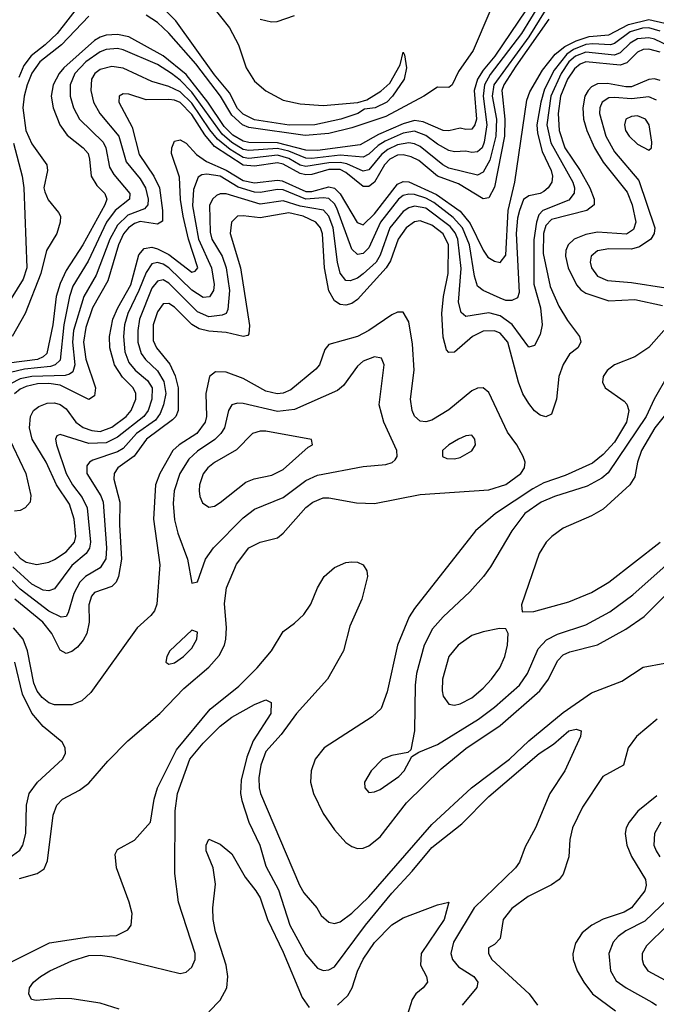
# Model space of a CAD drawing. Header units: inches. Extents: x 990535 to 1117859, y 769386 to 892122.
# Tile 690 of 1056: x 1043948 to 1046176, y 843953 to 847398. Entities that reach past the tile are written whole.
import ezdxf

# ---------------------------------------------------------------- set-up
doc = ezdxf.new("R2010")
doc.units = ezdxf.units.IN
doc.header["$MEASUREMENT"] = 0
doc.layers.add('B0844', color=7, linetype='Continuous')

msp = doc.modelspace()

# ---------------------------------------------------------------- linework, layer by layer
at = {"layer": 'B0844', "color": 5}
for points, elevation in [([(1045747.1, 847472.9), (1045611.5, 847270), (1045570, 847221.3), (1045550.2, 847190), (1045539.1, 847150), (1045547.2, 847050), (1045541.1, 847030), (1045530, 847015.5), (1045510, 847013.2), (1045490, 847018.6), (1045450, 847009.6), (1045430, 847010.6), (1045360.5, 847040.5), (1045330, 847044.8), (1045290, 847033.8), (1045203.8, 846996.2), (1045140.2, 846959.8), (1044990, 846940.4), (1044950, 846941.8), (1044850, 846967.3), (1044750, 846968.7), (1044730, 846972.8), (1044694.4, 846994.4), (1044664.1, 847024.1), (1044606.7, 847110), (1044530, 847206.7), (1044450, 847271.6), (1044330, 847338.1), (1044290, 847346.6), (1044250, 847343.7), (1044230, 847337.4), (1044210, 847325.3), (1044101.8, 847230), (1044086, 847210), (1044065.4, 847170), (1044057.5, 847130), (1044064.6, 847090), (1044088, 847030), (1044114.5, 846994.5), (1044170.1, 846950), (1044187, 846930), (1044192.7, 846910), (1044197.7, 846850), (1044218, 846818), (1044246.4, 846790), (1044252.9, 846770), (1044246.3, 846750), (1044169.3, 846610.7), (1044110, 846520.1), (1044090, 846474.9), (1044075.4, 846430), (1044063.7, 846330), (1044043, 846230), (1044030, 846218.2), (1044010.6, 846209.4), (1043910, 846196.4)], 2320), ([(1044587.5, 847490), (1044681.8, 847370), (1044713.4, 847310), (1044740.2, 847230), (1044770, 847182.6), (1044809.3, 847149.3), (1044870, 847116), (1044930, 847103.1), (1045010, 847097.3), (1045131.2, 847108.8), (1045162.6, 847117.4), (1045212.1, 847147.9), (1045243.7, 847176.3), (1045279.4, 847240.6), (1045290, 847284.7), (1045294.9, 847274.9), (1045301.3, 847230), (1045293.4, 847190), (1045252.8, 847130), (1045233.5, 847110), (1045192, 847090), (1045155, 847085), (1045131.3, 847070), (1045071.6, 847050), (1044980.7, 847030), (1044891.2, 847028.8), (1044770, 847047.8), (1044730, 847067.2), (1044710, 847087.7), (1044682.5, 847142.5), (1044630, 847205), (1044493.9, 847393.9), (1044444.5, 847444.5)], 2260), ([(1045768, 847452), (1045705, 847350), (1045594.3, 847205.7), (1045575, 847170), (1045570.5, 847130), (1045582.7, 847030), (1045574.3, 846970), (1045566.4, 846950), (1045550, 846935.6), (1045530, 846933), (1045510, 846938.5), (1045470, 846935.9), (1045450, 846940.3), (1045410, 846962.2), (1045370, 846992.8), (1045330, 847008.1), (1045290, 847001.1), (1045227.1, 846972.9), (1045202.5, 846957.5), (1045170, 846927.3), (1045150, 846917.2), (1045070, 846923.7), (1044970, 846911.8), (1044950, 846913.2), (1044890, 846938.1), (1044850, 846947.3), (1044750, 846940.3), (1044730, 846944.2), (1044690, 846968.4), (1044657, 846997), (1044550, 847144.9), (1044510, 847186.2), (1044479.3, 847210), (1044430, 847241.1), (1044310, 847292.6), (1044290, 847296.9), (1044250, 847293.5), (1044230, 847285.6), (1044179.1, 847250), (1044141.1, 847210), (1044124.9, 847170), (1044124.6, 847130), (1044136.4, 847090), (1044157.2, 847050), (1044239.9, 846970), (1044249.4, 846950), (1044262.1, 846882.1), (1044276.8, 846856.8), (1044333.9, 846790), (1044332.5, 846770), (1044282.4, 846730), (1044252, 846690), (1044187.1, 846552.9), (1044134.2, 846465.8), (1044122, 846430), (1044102.8, 846330), (1044090, 846207.1), (1044072.5, 846190), (1044055.1, 846184.9), (1043964.8, 846175.2), (1043916, 846164)], 2340), ([(1045786.7, 847430), (1045730, 847338.1), (1045607.6, 847170), (1045601.9, 847130), (1045617.1, 847050), (1045614.4, 846990), (1045593.9, 846906.1), (1045570, 846864.9), (1045550, 846854.1), (1045450, 846879), (1045429.6, 846889.6), (1045350, 846953.9), (1045330, 846963.9), (1045310, 846967.3), (1045270, 846960.2), (1045236, 846944), (1045214.2, 846925.8), (1045170, 846872.8), (1045150, 846867.6), (1045093.4, 846893.4), (1045070, 846898.6), (1045030, 846896.8), (1044950, 846883.9), (1044930, 846889.2), (1044890, 846912.7), (1044850, 846923.9), (1044750, 846912.1), (1044730, 846915.8), (1044684.2, 846944.2), (1044640.3, 846980.3), (1044613, 847013), (1044550, 847105.9), (1044510, 847145.4), (1044470, 847164), (1044410, 847181.5), (1044310, 847228.1), (1044270, 847234.4), (1044230, 847223.4), (1044211.3, 847210), (1044199.2, 847190), (1044196.5, 847150), (1044206.1, 847110), (1044228.8, 847070), (1044295.4, 846990), (1044320.8, 846900.8), (1044370, 846841.4), (1044387.9, 846810), (1044397.2, 846770), (1044396.1, 846750), (1044384.1, 846735.9), (1044325.9, 846714.1), (1044290, 846679.6), (1044263, 846630), (1044216, 846504), (1044171.9, 846430), (1044136.7, 846310), (1044132.8, 846270), (1044140.4, 846190), (1044133.8, 846166.2), (1044122.6, 846157.4), (1044106.6, 846153.4), (1043990.4, 846149.6), (1043950, 846141.4), (1043916.1, 846123.9)], 2360), ([(1044154.2, 847445.8), (1044078.5, 847350), (1044037.2, 847310), (1043988.2, 847271.8), (1043962.7, 847237.3), (1043944.3, 847195.7)], 2260), ([(1045593.3, 847426.7), (1045535.5, 847290), (1045483.6, 847216.4), (1045462, 847170), (1045450, 847161.3), (1045410, 847161.7), (1045362.5, 847130), (1045230, 847059.6), (1045110, 847019.7), (1045030, 846999.4), (1044947.6, 846992.4), (1044750, 847020.8), (1044727.3, 847030), (1044690, 847064.5), (1044650.6, 847130.6), (1044563.8, 847243.8), (1044470, 847351.2), (1044430, 847387.9), (1044390, 847414.2)], 2280), ([(1044189.6, 847410.4), (1044094, 847310), (1044017.7, 847250), (1043990, 847210.7), (1043973.8, 847170), (1043962.9, 847130), (1043958.9, 847090), (1043969.8, 847010), (1043990, 846963.4), (1044043, 846890), (1044045.5, 846870), (1044032.3, 846810), (1044035.5, 846795.5), (1044047.8, 846767.8), (1044083.7, 846723.7), (1044090.1, 846710), (1044089.6, 846689.6), (1044077.9, 846650), (1044041.7, 846590), (1044022.1, 846510), (1043967.4, 846370), (1043921.9, 846290)], 2280), ([(1045800.6, 847399.4), (1045684.6, 847235.4), (1045642.7, 847170), (1045635.9, 847150), (1045646.5, 847050), (1045645, 846990), (1045610, 846811.6), (1045590, 846774.1), (1045570, 846771.7), (1045483.7, 846823.7), (1045410, 846850.2), (1045345.1, 846905.1), (1045318.2, 846918.2), (1045290, 846925.2), (1045270, 846924), (1045243.4, 846910), (1045225.1, 846890), (1045190, 846829.3), (1045170, 846814.1), (1045150, 846814.7), (1045090, 846863.8), (1045070, 846873.4), (1045030, 846874.1), (1044970, 846856.6), (1044950, 846855.5), (1044930, 846860.3), (1044870, 846892.2), (1044850, 846896.7), (1044770, 846885.8), (1044730, 846888.8), (1044630, 846954.5), (1044595.6, 846995.6), (1044550, 847066), (1044510, 847108), (1044490, 847116.6), (1044470, 847118.9), (1044390, 847117.5), (1044330, 847136.9), (1044310, 847138.3), (1044296.5, 847130), (1044295.1, 847110), (1044341.9, 847021.9), (1044366.3, 846926.3), (1044417.6, 846850), (1044436.8, 846810), (1044448.1, 846730), (1044447.5, 846692.5), (1044430, 846682.6), (1044370, 846691.5), (1044350, 846685.3), (1044328.2, 846670), (1044311.7, 846648.3), (1044293.8, 846610), (1044256.2, 846483.8), (1044202.5, 846390), (1044178.9, 846321.1), (1044171, 846270), (1044179.7, 846210), (1044212.7, 846110), (1044210, 846081.6), (1044190, 846069.6), (1044090, 846119.6), (1044050, 846124.9), (1044010, 846123.3), (1043970, 846114.8), (1043950, 846105.2), (1043930, 846088.8)], 2380), ([(1043930, 845536), (1043950, 845513.6), (1043970, 845499.6), (1044007.9, 845492.1), (1044050, 845500.3), (1044070, 845508.7), (1044110, 845536.4), (1044139.5, 845570), (1044143.8, 845590), (1044137.9, 845650), (1044122.5, 845702.5), (1044077.1, 845770), (1044041, 845850), (1043992, 845930), (1043981.8, 845970), (1043985.6, 846010), (1043996.5, 846030), (1044014.9, 846045.1), (1044044.2, 846055.8), (1044070, 846057.3), (1044090, 846051.9), (1044110, 846035.8), (1044144, 845990), (1044170, 845971.2), (1044200.2, 845960.2), (1044230, 845957.5), (1044270, 845971.8), (1044320.8, 846010), (1044338, 846030), (1044353.9, 846070), (1044354.8, 846090), (1044345.4, 846110), (1044307.2, 846147.2), (1044280.2, 846190), (1044263.2, 846250), (1044261.7, 846290), (1044273.6, 846350), (1044291.1, 846390), (1044336.4, 846470), (1044365.2, 846574.8), (1044383.1, 846596.9), (1044410, 846601.9), (1044430, 846596.7), (1044470, 846575.9), (1044550, 846514.4), (1044561.5, 846518.5), (1044570.8, 846529.2), (1044538.8, 846630), (1044519.6, 846710), (1044510.9, 846769.1), (1044506.8, 846846.8), (1044478.9, 846930), (1044480.1, 846950), (1044490, 846973.2), (1044510, 846978.2), (1044530, 846965.6), (1044566.7, 846926.7), (1044601.4, 846901.4), (1044670, 846871.3), (1044730, 846835.4), (1044770, 846827.6), (1044850, 846836.5), (1044866.2, 846833.8), (1044950, 846797), (1044970, 846796.7), (1045030, 846812.6), (1045050, 846808.7), (1045070, 846788.3), (1045128.6, 846688.6), (1045150, 846679.7), (1045190, 846718.6), (1045270, 846822.4), (1045290, 846832), (1045310, 846830.6), (1045406.3, 846786.3), (1045490, 846727.7), (1045525.2, 846685.2), (1045570, 846591.7), (1045586.7, 846566.7), (1045610, 846552.7), (1045630, 846548.4), (1045650, 846574), (1045658.3, 846730), (1045680.6, 846830), (1045723.6, 847116.4), (1045733.9, 847146.1), (1045778.1, 847221.9), (1045822.6, 847277.4), (1045855.9, 847304.1), (1045895.8, 847324.2), (1045941.3, 847338.7), (1046010, 847345.5), (1046078.7, 847381.3), (1046150, 847398.1), (1046206.2, 847386.2)], 2420), ([(1044790, 847399.9), (1044829, 847391), (1044848.9, 847391.1), (1044910, 847413.2)], 2280), ([(1046190, 847357.8), (1046150, 847369.3), (1046128.1, 847368.1), (1046084.9, 847355.1), (1046030, 847314.9), (1046016.2, 847310), (1045953.6, 847313.6), (1045930, 847310.8), (1045886.6, 847293.4), (1045863.2, 847276.8), (1045818.4, 847221.6), (1045785.5, 847154.5), (1045771.7, 847110), (1045758.4, 847030), (1045760.7, 847000.7), (1045777.1, 846937.1), (1045808.6, 846870), (1045812.4, 846850), (1045810.1, 846830), (1045798.3, 846810), (1045782.6, 846797.4), (1045770, 846790.4), (1045730, 846781.6), (1045711.7, 846768.3), (1045697.1, 846730), (1045690, 846703), (1045686, 846650), (1045696.2, 846443.8), (1045690, 846424.4), (1045670, 846415.2), (1045650, 846416), (1045630, 846424), (1045569.9, 846449.9), (1045550, 846466), (1045540.2, 846500.2), (1045521.9, 846610), (1045498.1, 846670), (1045465.6, 846705.6), (1045398.1, 846758.1), (1045370, 846773.7), (1045330, 846786.3), (1045310, 846787.9), (1045290, 846782.4), (1045274.2, 846770), (1045210.7, 846690), (1045170, 846600.2), (1045150, 846579.4), (1045130, 846576.4), (1045110, 846595.4), (1045058.5, 846738.5), (1045050, 846754.1), (1045030, 846771.9), (1045010, 846774.4), (1044950, 846769.6), (1044870, 846802.1), (1044850, 846803.3), (1044790, 846793), (1044770, 846794.6), (1044712.4, 846812.4), (1044649.9, 846850), (1044602.7, 846857.3), (1044585.1, 846854.9), (1044572.5, 846847.5), (1044556.6, 846803.4), (1044553.1, 846746.9), (1044574.2, 846630), (1044618.8, 846530), (1044629, 846471), (1044626, 846450), (1044611.8, 846428.2), (1044590, 846426.4), (1044550, 846451.5), (1044469.9, 846530), (1044450, 846542.7), (1044430, 846548.8), (1044410, 846543.6), (1044390, 846513.3), (1044365.1, 846450), (1044326, 846370), (1044315, 846330), (1044311, 846290), (1044315.9, 846235.9), (1044330, 846198.8), (1044352, 846172), (1044395.4, 846135.4), (1044411.3, 846110), (1044410.5, 846070), (1044397.1, 846030), (1044381.9, 846010), (1044290, 845936.8), (1044250, 845917.3), (1044190, 845914.6), (1044090, 845946.6), (1044078.3, 845941.7), (1044073.4, 845930), (1044076.6, 845910), (1044110.7, 845810), (1044133, 845770), (1044166, 845726), (1044183.4, 845690), (1044196.1, 845570), (1044191.7, 845548.3), (1044180.7, 845530), (1044130, 845487.8), (1044070, 845406), (1044050, 845399.9), (1044030, 845402.2), (1043990, 845422.9), (1043923.9, 845483.9)], 2440), ([(1046252.9, 847290), (1046170, 847330), (1046150, 847334.9), (1046110, 847330.5), (1046084.5, 847315.5), (1046050, 847282), (1046030, 847274.4), (1045930, 847284.2), (1045893.7, 847270), (1045870.4, 847250), (1045843.4, 847210), (1045807.4, 847130), (1045793.3, 847030), (1045806.6, 846966.6), (1045884.3, 846830), (1045890.1, 846810), (1045889, 846791), (1045870, 846766.5), (1045779.2, 846730), (1045765.3, 846714.7), (1045756.4, 846690), (1045747.4, 846627.4), (1045747.9, 846472.1), (1045771.1, 846390), (1045776.4, 846330), (1045770, 846296), (1045750, 846258.5), (1045730, 846251.8), (1045671.8, 846331.8), (1045630, 846362.1), (1045590, 846372.7), (1045510, 846359.1), (1045493.1, 846373.1), (1045483.3, 846410), (1045492.8, 846527.2), (1045481.9, 846630), (1045472.1, 846652.1), (1045454.3, 846674.3), (1045370, 846738.2), (1045330, 846745.5), (1045310, 846739.7), (1045290, 846726.3), (1045243.9, 846670), (1045210, 846574.6), (1045196, 846550), (1045150, 846508.2), (1045130, 846494.1), (1045104.6, 846484.6), (1045090, 846485.9), (1045070, 846511.6), (1045059.9, 846550), (1045045.2, 846670), (1045030.4, 846710.4), (1045011.8, 846731.8), (1044930, 846745.4), (1044870, 846764.6), (1044790, 846752.8), (1044670, 846788.1), (1044650, 846788.8), (1044636.9, 846783.1), (1044622.8, 846770), (1044612.5, 846747.5), (1044615.1, 846655.1), (1044620.9, 846630), (1044656.4, 846570), (1044670.5, 846530), (1044681.8, 846450), (1044676.6, 846383.4), (1044670.3, 846369.7), (1044656.3, 846363.7), (1044610, 846358.7), (1044570, 846375.7), (1044470, 846476.2), (1044450, 846487.4), (1044430, 846483.4), (1044410, 846458.7), (1044367.1, 846350), (1044361.3, 846310), (1044361.7, 846270), (1044372.9, 846230), (1044388.6, 846208.6), (1044430, 846168.9), (1044452.3, 846132.3), (1044458.9, 846090), (1044450.8, 846050), (1044440, 846020), (1044423.2, 845996.8), (1044357.2, 845950), (1044310, 845897.7), (1044290, 845886), (1044203.8, 845856.2), (1044192.5, 845850), (1044183.3, 845836.7), (1044183.3, 845810), (1044231.8, 845731.8), (1044239.8, 845710), (1044251.3, 845550), (1044248.9, 845511.1), (1044230, 845480.1), (1044177.7, 845450), (1044157.9, 845430), (1044137.3, 845390), (1044118, 845322), (1044110, 845309.8), (1044093.1, 845306.9), (1044050, 845328.1), (1043950, 845405.8), (1043887.9, 845470)], 2460), ([(1046190, 847283.9), (1046150, 847295.4), (1046130, 847293.7), (1046110, 847284), (1046072.7, 847247.3), (1046050, 847238.8), (1045930, 847250.1), (1045910, 847242.7), (1045890, 847225.9), (1045865.5, 847190), (1045840.5, 847130), (1045832.8, 847070), (1045835.8, 847010), (1045856, 846950), (1045910.2, 846870.2), (1045943.3, 846810), (1045958.8, 846770), (1045958.9, 846750), (1045933.4, 846730), (1045810, 846699), (1045790, 846677.8), (1045781.3, 846650), (1045780.3, 846580.3), (1045804.6, 846464.6), (1045835.4, 846395.4), (1045865.5, 846345.5), (1045907.2, 846290), (1045912.7, 846270), (1045902, 846250), (1045872.9, 846227.1), (1045850, 846191.3), (1045835.1, 846150), (1045827.3, 846070), (1045810, 846018), (1045790, 846008), (1045770, 846014.1), (1045750, 846029), (1045730, 846055), (1045709.4, 846089.4), (1045694.2, 846130), (1045656.9, 846270), (1045630, 846300.8), (1045610, 846309.2), (1045570, 846308.5), (1045533.3, 846290), (1045470, 846235), (1045450, 846233), (1045442.4, 846242.4), (1045430, 846286.6), (1045425.1, 846370), (1045431, 846430), (1045447.4, 846510), (1045448.8, 846610), (1045430, 846648.4), (1045390, 846678.8), (1045350, 846694.4), (1045330, 846691.2), (1045300.5, 846670), (1045272.6, 846630), (1045246, 846554), (1045230.7, 846529.3), (1045130, 846419.1), (1045110, 846404.5), (1045090, 846398.6), (1045070, 846401.6), (1045050, 846414.8), (1045030, 846449), (1045014.5, 846530), (1045008.2, 846648.2), (1045000.4, 846670), (1044984.6, 846690), (1044940.2, 846710), (1044890, 846721.9), (1044790, 846705.2), (1044730, 846712), (1044709.7, 846710.3), (1044689.6, 846690), (1044684.3, 846650), (1044720.4, 846530), (1044752.2, 846327.8), (1044750, 846298.7), (1044746.5, 846293.5), (1044730, 846289.4), (1044670, 846303), (1044610, 846307.6), (1044576.3, 846316.3), (1044550, 846331.3), (1044490, 846392.1), (1044470, 846404.8), (1044450, 846403.4), (1044430, 846375.6), (1044415.2, 846330), (1044415.5, 846275.5), (1044426.5, 846250), (1044473.1, 846193.1), (1044491.8, 846151.8), (1044502.4, 846110), (1044502.3, 846030), (1044494.1, 846010), (1044482.5, 845997.5), (1044391.2, 845930), (1044348.9, 845871.1), (1044291.7, 845830), (1044278, 845810), (1044277.4, 845790), (1044298.1, 845710), (1044297.3, 845630), (1044304.1, 845510), (1044294.1, 845450), (1044285.6, 845430), (1044270, 845414.8), (1044210, 845393.5), (1044199.4, 845380.6), (1044189.5, 845350.5), (1044190.7, 845290), (1044182.3, 845250), (1044170, 845226.4), (1044150, 845202.5), (1044130, 845186.9), (1044110, 845180.7), (1044090, 845192.1), (1044060.4, 845250), (1044028.5, 845290), (1043930.8, 845370.8)], 2480), ([(1046190, 847185.7), (1046170, 847191.4), (1046150, 847188.7), (1046090, 847163.3), (1046070, 847162.7), (1046005.6, 847174.4), (1045970, 847173.5), (1045950, 847163.1), (1045937.5, 847150), (1045926.6, 847130), (1045918.8, 847090), (1045921.9, 847050), (1045933.1, 847010), (1045960.1, 846950), (1045990, 846899.4), (1046074.3, 846794.3), (1046091.6, 846750), (1046104.3, 846690), (1046096.7, 846663.3), (1046072.1, 846647.9), (1045970, 846654.2), (1045930, 846646.3), (1045889.1, 846630), (1045867.5, 846610), (1045860.1, 846590), (1045859, 846570), (1045867.9, 846530), (1045897.1, 846470), (1045912.4, 846452.4), (1045930, 846441.3), (1046010, 846414.1), (1046101.3, 846418.7), (1046198.2, 846398.2)], 2520), ([(1046176.9, 847116.9), (1046150, 847127.9), (1046090, 847120.5), (1046030, 847125.9), (1046010, 847124.3), (1045987, 847110), (1045978.5, 847090), (1045977, 847070), (1045999.2, 846990), (1046030, 846936.1), (1046115.3, 846835.3), (1046171.4, 846670), (1046169, 846650), (1046157.7, 846630), (1046117, 846603), (1046090, 846595.6), (1046010, 846596.7), (1045970, 846589.2), (1045948.8, 846570), (1045945, 846550), (1045949.1, 846530), (1045970, 846500.7), (1046005.1, 846485.1), (1046090, 846477.9), (1046210, 846460.3)], 2540), ([(1043926, 846966), (1043956.8, 846850), (1043962.6, 846810), (1043973, 846530), (1043960.1, 846490), (1043918, 846422)], 2260), ([(1043947, 844393), (1044009.5, 844410.5), (1044033.5, 844426.5), (1044044.8, 844455.2), (1044065, 844615), (1044077.3, 844650), (1044098.2, 844670), (1044157.7, 844702.3), (1044190, 844726.6), (1044256.1, 844803.9), (1044325.8, 844874.2), (1044438.8, 844970), (1044522.7, 845057.3), (1044610, 845132.8), (1044646.2, 845173.8), (1044664.7, 845210), (1044669.5, 845230), (1044671.9, 845270), (1044665.2, 845354.8), (1044671.8, 845410), (1044706.8, 845493.2), (1044750, 845550.1), (1044790, 845570.1), (1044850, 845585.4), (1044870, 845601), (1044950, 845690.6), (1044974.2, 845710), (1045010, 845724.7), (1045030, 845724.7), (1045127, 845707), (1045190, 845705.6), (1045350, 845736.1), (1045590, 845752.6), (1045650, 845771.7), (1045702.3, 845810), (1045715.3, 845830), (1045717, 845850), (1045710.5, 845870), (1045687.9, 845910), (1045654.9, 845954.9), (1045590, 846093.3), (1045570, 846109.8), (1045550, 846109.2), (1045530, 846099.9), (1045450, 846033), (1045390, 845997), (1045370, 845990.9), (1045350, 845993.5), (1045330.3, 846010.3), (1045321.3, 846030), (1045315.6, 846070), (1045328.2, 846171.8), (1045323.1, 846263.1), (1045310, 846340.7), (1045290, 846374.5), (1045270, 846374.4), (1045250, 846365.6), (1045169.8, 846310.2), (1045130.8, 846289.2), (1045030, 846261.8), (1045015.8, 846244.2), (1044997.5, 846190), (1044984.7, 846175.3), (1044896.9, 846103.1), (1044870, 846090.9), (1044849.4, 846089.4), (1044810, 846098.5), (1044730, 846142.1), (1044670, 846164.8), (1044633.8, 846166.2), (1044612, 846150), (1044599.2, 846090), (1044601.9, 846010), (1044597.4, 845990), (1044567.4, 845950), (1044505.6, 845910), (1044483.9, 845890), (1044438.8, 845810), (1044423.5, 845770), (1044416.1, 845650), (1044438, 845490), (1044427.3, 845352.7), (1044420.1, 845330), (1044407.1, 845312.9), (1044359.3, 845270), (1044196.4, 845043.6), (1044164.9, 845015.1), (1044130, 845001.2), (1044070, 845000.5), (1044050, 845008), (1044026.2, 845026.2), (1044009, 845049), (1043996.9, 845076.9), (1043975.5, 845190), (1043959.9, 845230), (1043926.2, 845270)], 2520), ([(1046202.6, 846310), (1046150, 846251.1), (1046101.2, 846218.8), (1046029.5, 846190), (1046004.7, 846170), (1045990.1, 846150), (1045988.3, 846130), (1045997.8, 846110), (1046063.3, 846063.3), (1046072.8, 846052.8), (1046080.1, 846030), (1046072.1, 845990), (1046030, 845920.1), (1045990, 845876.2), (1045953.3, 845846.7), (1045857, 845803), (1045782.9, 845777.1), (1045743.6, 845756.4), (1045613, 845670), (1045543.1, 845610), (1045330, 845337.3), (1045311.7, 845308.3), (1045270.9, 845209.1), (1045234.3, 845045.7), (1045212.7, 844987.3), (1045181.8, 844958.2), (1045013.9, 844850), (1044982.2, 844810), (1044968.1, 844770), (1044965.9, 844730), (1044976.8, 844690), (1045010, 844620.7), (1045050, 844562.7), (1045090, 844519), (1045110, 844504.8), (1045130, 844498), (1045150, 844498.9), (1045170, 844506.9), (1045210, 844538.8), (1045302, 844658), (1045423.6, 844776.4), (1045510, 844847.4), (1045630, 844927.8), (1045768.6, 845050), (1045798.4, 845090), (1045830, 845154.6), (1045850, 845175.7), (1045873.7, 845186.3), (1045970, 845210.5), (1046070, 845264.9), (1046134.1, 845310), (1046230, 845405.4)], 2520), ([(1046214.5, 846150), (1046169.4, 846070.6), (1046141.4, 846010), (1046007.5, 845812.5), (1045986, 845794), (1045933.9, 845766.1), (1045820.3, 845730), (1045773.8, 845710), (1045715.9, 845670), (1045670.1, 845610), (1045596.1, 845483.9), (1045571, 845450), (1045523.6, 845396.4), (1045430, 845308.5), (1045393, 845267), (1045363.4, 845210), (1045336.8, 845110), (1045332.2, 845070), (1045330.2, 844909.8), (1045317.1, 844842.9), (1045306.2, 844833.8), (1045250, 844823.5), (1045218, 844810), (1045178.4, 844770), (1045154.9, 844730), (1045156.3, 844710), (1045170, 844694), (1045190, 844695.8), (1045210, 844704.9), (1045275.1, 844750), (1045293.8, 844770), (1045320.1, 844819.9), (1045344.9, 844835.1), (1045410, 844861.3), (1045554.3, 844950), (1045610, 844992.3), (1045696.9, 845070), (1045725.6, 845110), (1045763.3, 845196.7), (1045791.9, 845228.1), (1045830, 845248.2), (1045930, 845280.1), (1046013.8, 845326.2), (1046094.7, 845385.3), (1046221, 845499)], 2540), ([(1046250, 846069.5), (1046171.3, 845970), (1046124, 845890), (1046111, 845850), (1046101.5, 845798.5), (1046083.9, 845770), (1045990, 845684.9), (1045950, 845661.9), (1045850, 845619.1), (1045810.2, 845590), (1045791.1, 845570), (1045766.3, 845530), (1045704.9, 845350), (1045706.4, 845326.4), (1045747.4, 845327.4), (1045870, 845361.3), (1045950, 845393.3), (1046010, 845429.5), (1046189.6, 845570.4)], 2560), ([(1043903.3, 845950), (1043969.8, 845810), (1043987, 845733), (1043984.4, 845710), (1043967.2, 845690), (1043950, 845680.4), (1043930, 845677.9)], 2380), ([(1043910, 844096.2), (1044051.9, 844168.1), (1044190, 844188.9), (1044286.6, 844193.4), (1044326.7, 844213.3), (1044338.5, 844230), (1044341.6, 844270), (1044331.4, 844310), (1044286.4, 844430), (1044282.1, 844477.9), (1044290, 844494), (1044350, 844527.2), (1044405.4, 844590), (1044418.6, 844670), (1044430.3, 844710), (1044496.4, 844843.6), (1044614.4, 844985.6), (1044714.4, 845065.6), (1044779, 845130), (1044828.8, 845190), (1044870, 845257.6), (1044910, 845286.2), (1044943, 845317), (1044967.5, 845352.5), (1044990, 845410.3), (1045013.3, 845450), (1045050, 845481.5), (1045090, 845498.3), (1045110, 845501.1), (1045130, 845500.3), (1045150.4, 845490), (1045163.1, 845470), (1045164.9, 845450), (1045145.7, 845370), (1045103.9, 845276.1), (1045081.5, 845190), (1045025.6, 845090), (1044916.6, 844970), (1044863.2, 844896.8), (1044810, 844837.5), (1044791.5, 844790), (1044785.5, 844745.5), (1044785.7, 844710), (1044791.3, 844690), (1044927.7, 844370), (1044942.7, 844342.7), (1044987.4, 844290), (1045003.3, 844263.3), (1045030, 844240.2), (1045050, 844235.3), (1045070, 844241.6), (1045110, 844272.1), (1045170, 844328.9), (1045390, 844581.8), (1045529.7, 844710.3), (1045662.3, 844810), (1045730, 844874.7), (1045850, 844974.3), (1045950, 845042.5), (1046056, 845084), (1046130, 845132.6), (1046206.7, 845146.7)], 2480), ([(1043870, 844436), (1043947.8, 844492.2), (1043958.5, 844510), (1043969, 844550), (1043971.8, 844650), (1043980.7, 844690), (1044009.6, 844730.4), (1044097.2, 844810), (1044107.6, 844830), (1044107.4, 844850), (1044096, 844870), (1044030, 844924.3), (1043990, 844971.1), (1043957.9, 845037.9), (1043930.4, 845150.4)], 2540), ([(1044296.3, 843936.3), (1044230, 843956.5), (1044130, 843971.8), (1044086.4, 843973.6), (1044005.9, 843965.9), (1043989.3, 843970), (1043979.5, 843990), (1043982.4, 844010), (1043996.3, 844030), (1044020.5, 844050), (1044053.6, 844070), (1044130, 844105), (1044190, 844123), (1044230, 844124.4), (1044270, 844118.9), (1044510, 844060.1), (1044530, 844064.8), (1044550, 844082.3), (1044561.8, 844110), (1044561.8, 844130), (1044503.7, 844310), (1044490.5, 844410.5), (1044491.9, 844630), (1044500.7, 844690), (1044542.8, 844810), (1044590, 844866.4), (1044650, 844925.6), (1044690, 844957.9), (1044770, 845002.2), (1044810, 845018.7), (1044828.4, 845008.4), (1044826.7, 844970), (1044765.3, 844874.7), (1044742.5, 844817.5), (1044722.8, 844737.2), (1044721.3, 844690), (1044725.5, 844665.5), (1044749.8, 844589.8), (1044788, 844510), (1044810, 844435.9), (1044853.9, 844353.9), (1044893.5, 844230), (1044950, 844127.3), (1044990, 844079.4), (1045010, 844070.9), (1045030, 844073), (1045050, 844084.2), (1045158.2, 844230), (1045250, 844342), (1045321.5, 844418.5), (1045390, 844501), (1045496, 844584), (1045590, 844679.9), (1045766.7, 844830), (1045816.5, 844863.5), (1045870, 844910.1), (1045895.9, 844915.9), (1045913.4, 844910), (1045910.4, 844890), (1045856.6, 844770), (1045803.9, 844690), (1045753.8, 844570), (1045716.7, 844503.3), (1045697.5, 844450), (1045683, 844430), (1045538.5, 844290), (1045466.5, 844170), (1045457.2, 844130), (1045462.6, 844110), (1045484.4, 844084.4), (1045537.1, 844050), (1045551.1, 844030), (1045548.4, 844011.6), (1045496.8, 843950)], 2460), ([(1046179.3, 844950), (1046106.7, 844890), (1046078.4, 844850), (1046061.6, 844790), (1045989.7, 844750.3), (1045917.5, 844642.5), (1045882.5, 844570), (1045874, 844530), (1045870.7, 844469.3), (1045850, 844408.3), (1045835.8, 844390), (1045809.2, 844370.8), (1045728.2, 844330), (1045670, 844288.1), (1045640.1, 844250), (1045630, 844183.6), (1045610, 844162.4), (1045588.9, 844150), (1045589, 844130), (1045600.3, 844110), (1045730.9, 843990), (1045760.2, 843950)], 2480), ([(1046178.1, 844681.9), (1046111.6, 844628.4), (1046081.3, 844590), (1046071.2, 844570), (1046067, 844550), (1046072.9, 844510), (1046089.8, 844469.8), (1046138.4, 844390), (1046141.3, 844370), (1046135.7, 844350), (1046089.4, 844290), (1046064.3, 844275.7), (1045989.8, 844250.2), (1045950.2, 844230), (1045917.1, 844202.9), (1045893.3, 844166.7), (1045884.6, 844130), (1045885.6, 844110), (1045899.8, 844070), (1045922.6, 844030), (1045953.3, 843990), (1046034, 843930)], 2520), ([(1046192.3, 844590), (1046169.6, 844550), (1046168.1, 844510), (1046175.6, 844490), (1046189.2, 844469.2)], 2540), ([(1044610, 843926.7), (1044650, 843967.2), (1044672.7, 844010), (1044676, 844050), (1044670, 844089.4), (1044633.3, 844206.7), (1044624.6, 844250), (1044624.1, 844290), (1044633, 844373), (1044625.5, 844430), (1044600.9, 844490), (1044600.5, 844510), (1044610, 844530.4), (1044650, 844512.9), (1044690, 844479.5), (1044737.6, 844397.6), (1044774.9, 844350), (1044790, 844325.5), (1044815, 844250), (1044870, 844135), (1044937.1, 843977.1), (1044961.3, 843941.3)], 2440), ([(1046247.2, 844350), (1046135.8, 844244.2), (1046070.2, 844210), (1046042.8, 844190), (1046025.8, 844170), (1046010.7, 844130), (1046015.6, 844070), (1046035.4, 844035.4), (1046071, 844010), (1046160.7, 843960.7), (1046176.5, 843950)], 2540), ([(1045060.4, 843950), (1045096.9, 843983.1), (1045112, 844010), (1045130, 844069), (1045150, 844110.9), (1045190, 844168.8), (1045250, 844230.8), (1045290, 844254.8), (1045410, 844301.3), (1045450.5, 844310.5), (1045433.5, 844250), (1045353.4, 844130), (1045350.8, 844090), (1045372.2, 844050), (1045375.8, 844030), (1045360.2, 844010), (1045334.4, 843990), (1045321.8, 843970), (1045280.8, 843839.2)], 2440), ([(1046215.5, 844230), (1046142.4, 844157.6), (1046127.2, 844130), (1046126.5, 844110), (1046131.6, 844091.6), (1046147.1, 844070), (1046270, 844003.1)], 2560)]:
    msp.add_lwpolyline(points, dxfattribs=dict(at, elevation=elevation))
for points, elevation in [([(1046110, 847061.2), (1046090, 847059.3), (1046070.2, 847050), (1046064.8, 847030), (1046069, 847010), (1046081.5, 846990), (1046110, 846962.5), (1046150, 846941.3), (1046159.6, 846950), (1046161.1, 846970), (1046151.7, 847030), (1046138.4, 847050)], 2560), ([(1045190, 846218.4), (1045150, 846203.1), (1045130, 846186.2), (1045081.7, 846118.3), (1045059.8, 846100.2), (1044910, 846034.2), (1044850, 846027.2), (1044730, 846054.9), (1044710, 846055.9), (1044690, 846049.8), (1044678.9, 846030), (1044664.4, 845970), (1044651.9, 845950), (1044630.9, 845929.1), (1044570, 845887.8), (1044539.3, 845860.7), (1044508.6, 845810), (1044489, 845750), (1044485.6, 845705.6), (1044490, 845648.2), (1044501.4, 845601.4), (1044534.7, 845510), (1044550, 845426.8), (1044570, 845431), (1044598.6, 845510), (1044626.1, 845550), (1044730, 845654.6), (1044770, 845685), (1044870, 845726.1), (1044950, 845785.2), (1044990, 845804), (1045150, 845834.4), (1045230, 845841.8), (1045251.6, 845848.4), (1045262, 845858), (1045269.6, 845870), (1045268.4, 845890), (1045222, 845990), (1045206.1, 846050), (1045223.1, 846190), (1045214, 846214)], 2540), ([(1044810, 845958.5), (1044790, 845958.4), (1044763.2, 845950), (1044707.2, 845892.8), (1044630, 845848.2), (1044606, 845830), (1044590, 845808.5), (1044577.5, 845770), (1044575.9, 845750), (1044577.8, 845730), (1044587.3, 845707.3), (1044610, 845692.3), (1044630, 845695.6), (1044650, 845708.6), (1044739.9, 845780.1), (1044768.6, 845791.4), (1044830, 845804.7), (1044870, 845824), (1044958, 845902), (1044972.3, 845910), (1044969.3, 845929.3)], 2560), ([(1045530, 845944.5), (1045510, 845942), (1045483.8, 845930), (1045450.6, 845910), (1045428.4, 845890), (1045427.7, 845870), (1045442.5, 845862.5), (1045470, 845861.5), (1045490, 845866), (1045530, 845888.9), (1045543, 845910), (1045541.6, 845930)], 2540), ([(1044550, 845262), (1044473.7, 845190), (1044462.6, 845170), (1044459.1, 845150), (1044470, 845143.1), (1044490, 845148), (1044521.3, 845170), (1044550, 845199.5), (1044567.3, 845230), (1044570, 845255.3)], 2540), ([(1045627.8, 845267.8), (1045570, 845256.2), (1045530, 845242.9), (1045482.2, 845210), (1045450.1, 845170), (1045428.4, 845090), (1045426.4, 845050), (1045430, 845030.7), (1045450, 845003.5), (1045470, 844999.4), (1045490, 845003.7), (1045530, 845025.1), (1045570, 845059.1), (1045599.9, 845090), (1045628.4, 845130), (1045646.3, 845170), (1045655.2, 845210), (1045657.4, 845250), (1045650, 845266)], 2560)]:
    msp.add_lwpolyline(points, close=True, dxfattribs=dict(at, elevation=elevation))

doc.saveas('drawing.dxf')
